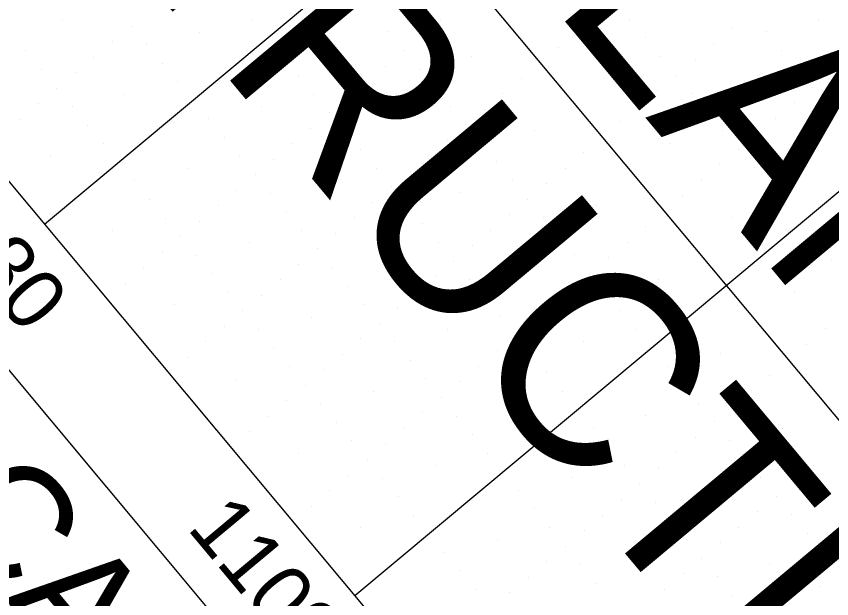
# Model space of a CAD drawing. Extents: x 2042995 to 2043795, y 305365 to 306249.
# Drawn here: x 2043457.7 to 2043491.39, y 305513.46 to 305537.52 of the extents above; entities that cross this region are included whole.
import ezdxf

# ---------------------------------------------------------------- set-up
doc = ezdxf.new("R2010")
doc.units = 0
for name, color, linetype in [('BR_BORDER LINES', 7, 'Continuous'), ('BR_CONCRETE', 7, 'Continuous'), ('BR_GRID DOTS', 7, 'Continuous'), ('BR_GRID LINES', 7, 'Continuous'), ('BR_TEXT', 7, 'Continuous')]:
    doc.layers.add(name, color=color, linetype=linetype)

msp = doc.modelspace()

# ---------------------------------------------------------------- linework, layer by layer
at = {"layer": 'BR_BORDER LINES'}
msp.add_line((2043397.335, 305594.797), (2043493.488, 305479.669), dxfattribs=at)
at = {"layer": 'BR_CONCRETE'}
msp.add_spline([(2043139.109, 306017.548), (2043148.199, 306007.16), (2043160.233, 305993.368), (2043172.245, 305979.557), (2043184.234, 305965.727), (2043196.201, 305951.879), (2043208.145, 305938.012), (2043220.067, 305924.126), (2043231.966, 305910.221), (2043243.843, 305896.297), (2043255.698, 305882.355), (2043267.529, 305868.394), (2043279.339, 305854.414), (2043291.126, 305840.415), (2043302.89, 305826.398), (2043314.632, 305812.361), (2043326.352, 305798.306), (2043338.049, 305784.233), (2043349.724, 305770.14), (2043361.376, 305756.029), (2043373.005, 305741.899), (2043384.613, 305727.75), (2043396.197, 305713.582), (2043407.76, 305699.396), (2043419.299, 305685.191), (2043430.817, 305670.967), (2043442.311, 305656.724), (2043453.784, 305642.463), (2043465.234, 305628.182), (2043476.661, 305613.883), (2043488.066, 305599.566), (2043499.448, 305585.229), (2043510.808, 305570.874), (2043522.146, 305556.5), (2043533.461, 305542.107), (2043544.753, 305527.695), (2043547.219, 305524.543)], degree=3, dxfattribs=at)
at = {"layer": 'BR_GRID DOTS'}
for p, q in [((2043459.624, 305537.376), (2043459.624, 305537.376)), ((2043467.434, 305537.385), (2043467.434, 305537.385)), ((2043475.245, 305537.393), (2043475.245, 305537.393)), ((2043483.055, 305537.402), (2043483.055, 305537.402)), ((2043490.865, 305537.41), (2043490.865, 305537.41)), ((2043462.441, 305537.123), (2043462.441, 305537.123)), ((2043465.258, 305536.87), (2043465.258, 305536.87)), ((2043473.069, 305536.879), (2043473.069, 305536.879)), ((2043480.879, 305536.887), (2043480.879, 305536.887)), ((2043487.28, 305537.022), (2043487.28, 305537.022)), ((2043488.689, 305536.896), (2043488.689, 305536.896)), ((2043461.674, 305536.482), (2043461.674, 305536.482)), ((2043474.477, 305536.752), (2043474.477, 305536.752)), ((2043483.696, 305536.634), (2043483.696, 305536.634)), ((2043463.082, 305536.355), (2043463.082, 305536.355)), ((2043470.892, 305536.364), (2043470.892, 305536.364)), ((2043480.111, 305536.246), (2043480.111, 305536.246)), ((2043486.513, 305536.381), (2043486.513, 305536.381)), ((2043489.33, 305536.128), (2043489.33, 305536.128)), ((2043458.089, 305536.094), (2043458.089, 305536.094)), ((2043460.906, 305535.841), (2043460.906, 305535.841)), ((2043468.716, 305535.849), (2043468.716, 305535.849)), ((2043473.71, 305536.111), (2043473.71, 305536.111)), ((2043476.527, 305535.858), (2043476.527, 305535.858)), ((2043484.337, 305535.867), (2043484.337, 305535.867)), ((2043463.723, 305535.588), (2043463.723, 305535.588)), ((2043472.942, 305535.47), (2043472.942, 305535.47)), ((2043479.344, 305535.605), (2043479.344, 305535.605)), ((2043485.745, 305535.74), (2043485.745, 305535.74)), ((2043458.73, 305535.326), (2043458.73, 305535.326)), ((2043460.139, 305535.2), (2043460.139, 305535.2)), ((2043474.351, 305535.344), (2043474.351, 305535.344)), ((2043482.161, 305535.352), (2043482.161, 305535.352)), ((2043489.971, 305535.361), (2043489.971, 305535.361)), ((2043491.38, 305535.234), (2043491.38, 305535.234)), ((2043464.364, 305534.82), (2043464.364, 305534.82)), ((2043469.357, 305535.082), (2043469.357, 305535.082)), ((2043472.175, 305534.829), (2043472.175, 305534.829)), ((2043478.576, 305534.964), (2043478.576, 305534.964)), ((2043484.978, 305535.099), (2043484.978, 305535.099)), ((2043487.795, 305534.846), (2043487.795, 305534.846)), ((2043459.371, 305534.559), (2043459.371, 305534.559)), ((2043474.992, 305534.576), (2043474.992, 305534.576)), ((2043484.21, 305534.458), (2043484.21, 305534.458)), ((2043490.612, 305534.593), (2043490.612, 305534.593)), ((2043462.188, 305534.306), (2043462.188, 305534.306)), ((2043469.998, 305534.314), (2043469.998, 305534.314)), ((2043471.407, 305534.188), (2043471.407, 305534.188)), ((2043477.809, 305534.323), (2043477.809, 305534.323)), ((2043485.619, 305534.332), (2043485.619, 305534.332)), ((2043458.604, 305533.918), (2043458.604, 305533.918)), ((2043460.012, 305533.791), (2043460.012, 305533.791)), ((2043467.822, 305533.8), (2043467.822, 305533.8)), ((2043475.633, 305533.808), (2043475.633, 305533.808)), ((2043483.443, 305533.817), (2043483.443, 305533.817)), ((2043489.845, 305533.952), (2043489.845, 305533.952)), ((2043491.253, 305533.826), (2043491.253, 305533.826)), ((2043470.639, 305533.547), (2043470.639, 305533.547)), ((2043477.041, 305533.682), (2043477.041, 305533.682)), ((2043486.26, 305533.564), (2043486.26, 305533.564)), ((2043457.836, 305533.277), (2043457.836, 305533.277)), ((2043465.646, 305533.285), (2043465.646, 305533.285)), ((2043473.457, 305533.294), (2043473.457, 305533.294)), ((2043482.675, 305533.176), (2043482.675, 305533.176)), ((2043489.077, 305533.311), (2043489.077, 305533.311)), ((2043460.653, 305533.024), (2043460.653, 305533.024)), ((2043469.872, 305532.906), (2043469.872, 305532.906)), ((2043471.281, 305532.779), (2043471.281, 305532.779)), ((2043476.274, 305533.041), (2043476.274, 305533.041)), ((2043479.091, 305532.788), (2043479.091, 305532.788)), ((2043486.901, 305532.797), (2043486.901, 305532.797)), ((2043466.287, 305532.518), (2043466.287, 305532.518)), ((2043481.908, 305532.535), (2043481.908, 305532.535)), ((2043488.31, 305532.67), (2043488.31, 305532.67)), ((2043461.294, 305532.256), (2043461.294, 305532.256)), ((2043469.104, 305532.265), (2043469.104, 305532.265)), ((2043475.506, 305532.4), (2043475.506, 305532.4)), ((2043476.915, 305532.273), (2043476.915, 305532.273)), ((2043484.725, 305532.282), (2043484.725, 305532.282)), ((2043459.118, 305531.742), (2043459.118, 305531.742)), ((2043466.928, 305531.75), (2043466.928, 305531.75)), ((2043471.922, 305532.012), (2043471.922, 305532.012)), ((2043474.739, 305531.759), (2043474.739, 305531.759)), ((2043481.14, 305531.894), (2043481.14, 305531.894)), ((2043487.542, 305532.029), (2043487.542, 305532.029)), ((2043490.359, 305531.776), (2043490.359, 305531.776)), ((2043468.337, 305531.624), (2043468.337, 305531.624)), ((2043477.556, 305531.506), (2043477.556, 305531.506)), ((2043464.752, 305531.236), (2043464.752, 305531.236)), ((2043472.563, 305531.244), (2043472.563, 305531.244)), ((2043473.971, 305531.118), (2043473.971, 305531.118)), ((2043480.373, 305531.253), (2043480.373, 305531.253)), ((2043486.775, 305531.388), (2043486.775, 305531.388)), ((2043488.183, 305531.261), (2043488.183, 305531.261)), ((2043467.569, 305530.983), (2043467.569, 305530.983)), ((2043470.387, 305530.73), (2043470.387, 305530.73)), ((2043478.197, 305530.738), (2043478.197, 305530.738)), ((2043486.007, 305530.747), (2043486.007, 305530.747)), ((2043462.576, 305530.721), (2043462.576, 305530.721)), ((2043473.204, 305530.477), (2043473.204, 305530.477)), ((2043479.605, 305530.612), (2043479.605, 305530.612)), ((2043488.824, 305530.494), (2043488.824, 305530.494)), ((2043466.802, 305530.342), (2043466.802, 305530.342)), ((2043468.21, 305530.215), (2043468.21, 305530.215)), ((2043476.021, 305530.224), (2043476.021, 305530.224)), ((2043485.239, 305530.106), (2043485.239, 305530.106)), ((2043463.217, 305529.954), (2043463.217, 305529.954)), ((2043472.436, 305529.836), (2043472.436, 305529.836)), ((2043478.838, 305529.971), (2043478.838, 305529.971)), ((2043481.655, 305529.718), (2043481.655, 305529.718)), ((2043489.465, 305529.726), (2043489.465, 305529.726)), ((2043466.034, 305529.701), (2043466.034, 305529.701)), ((2043468.851, 305529.448), (2043468.851, 305529.448)), ((2043473.845, 305529.709), (2043473.845, 305529.709)), ((2043484.472, 305529.465), (2043484.472, 305529.465)), ((2043463.858, 305529.186), (2043463.858, 305529.186)), ((2043465.267, 305529.06), (2043465.267, 305529.06)), ((2043471.669, 305529.195), (2043471.669, 305529.195)), ((2043478.07, 305529.33), (2043478.07, 305529.33)), ((2043479.479, 305529.203), (2043479.479, 305529.203)), ((2043487.289, 305529.212), (2043487.289, 305529.212)), ((2043474.486, 305528.942), (2043474.486, 305528.942)), ((2043483.704, 305528.824), (2043483.704, 305528.824)), ((2043461.682, 305528.672), (2043461.682, 305528.672)), ((2043464.499, 305528.419), (2043464.499, 305528.419)), ((2043469.492, 305528.68), (2043469.492, 305528.68)), ((2043470.901, 305528.554), (2043470.901, 305528.554)), ((2043477.303, 305528.689), (2043477.303, 305528.689)), ((2043480.12, 305528.436), (2043480.12, 305528.436)), ((2043467.316, 305528.166), (2043467.316, 305528.166)), ((2043475.127, 305528.174), (2043475.127, 305528.174)), ((2043476.535, 305528.048), (2043476.535, 305528.048)), ((2043482.937, 305528.183), (2043482.937, 305528.183)), ((2043490.747, 305528.191), (2043490.747, 305528.191)), ((2043463.732, 305527.778), (2043463.732, 305527.778)), ((2043470.134, 305527.913), (2043470.134, 305527.913)), ((2043465.14, 305527.651), (2043465.14, 305527.651)), ((2043472.951, 305527.66), (2043472.951, 305527.66)), ((2043475.768, 305527.407), (2043475.768, 305527.407)), ((2043480.761, 305527.668), (2043480.761, 305527.668)), ((2043482.169, 305527.542), (2043482.169, 305527.542)), ((2043491.388, 305527.424), (2043491.388, 305527.424)), ((2043462.964, 305527.137), (2043462.964, 305527.137)), ((2043469.366, 305527.272), (2043469.366, 305527.272)), ((2043470.775, 305527.145), (2043470.775, 305527.145)), ((2043478.585, 305527.154), (2043478.585, 305527.154)), ((2043465.781, 305526.884), (2043465.781, 305526.884)), ((2043475, 305526.766), (2043475, 305526.766)), ((2043481.402, 305526.901), (2043481.402, 305526.901)), ((2043462.197, 305526.496), (2043462.197, 305526.496)), ((2043468.598, 305526.631), (2043468.598, 305526.631)), ((2043471.416, 305526.378), (2043471.416, 305526.378)), ((2043476.409, 305526.639), (2043476.409, 305526.639)), ((2043484.219, 305526.648), (2043484.219, 305526.648)), ((2043466.422, 305526.116), (2043466.422, 305526.116)), ((2043474.233, 305526.125), (2043474.233, 305526.125)), ((2043480.634, 305526.26), (2043480.634, 305526.26)), ((2043482.043, 305526.133), (2043482.043, 305526.133)), ((2043489.853, 305526.142), (2043489.853, 305526.142)), ((2043461.429, 305525.855), (2043461.429, 305525.855)), ((2043467.831, 305525.99), (2043467.831, 305525.99)), ((2043477.05, 305525.872), (2043477.05, 305525.872)), ((2043464.246, 305525.602), (2043464.246, 305525.602)), ((2043467.063, 305525.349), (2043467.063, 305525.349)), ((2043472.057, 305525.61), (2043472.057, 305525.61)), ((2043473.465, 305525.484), (2043473.465, 305525.484)), ((2043479.867, 305525.619), (2043479.867, 305525.619)), ((2043482.684, 305525.366), (2043482.684, 305525.366)), ((2043469.881, 305525.096), (2043469.881, 305525.096)), ((2043477.691, 305525.104), (2043477.691, 305525.104)), ((2043466.296, 305524.708), (2043466.296, 305524.708)), ((2043472.698, 305524.843), (2043472.698, 305524.843)), ((2043479.099, 305524.978), (2043479.099, 305524.978)), ((2043467.704, 305524.581), (2043467.704, 305524.581)), ((2043475.515, 305524.59), (2043475.515, 305524.59)), ((2043478.332, 305524.337), (2043478.332, 305524.337)), ((2043483.325, 305524.598), (2043483.325, 305524.598)), ((2043491.135, 305524.607), (2043491.135, 305524.607)), ((2043465.528, 305524.067), (2043465.528, 305524.067)), ((2043471.93, 305524.202), (2043471.93, 305524.202)), ((2043473.339, 305524.075), (2043473.339, 305524.075)), ((2043481.149, 305524.084), (2043481.149, 305524.084)), ((2043468.345, 305523.814), (2043468.345, 305523.814)), ((2043477.564, 305523.696), (2043477.564, 305523.696)), ((2043490.368, 305523.966), (2043490.368, 305523.966)), ((2043464.761, 305523.426), (2043464.761, 305523.426)), ((2043471.163, 305523.561), (2043471.163, 305523.561)), ((2043478.973, 305523.569), (2043478.973, 305523.569)), ((2043486.783, 305523.578), (2043486.783, 305523.578)), ((2043489.6, 305523.325), (2043489.6, 305523.325)), ((2043468.987, 305523.046), (2043468.987, 305523.046)), ((2043473.98, 305523.308), (2043473.98, 305523.308)), ((2043476.797, 305523.055), (2043476.797, 305523.055)), ((2043484.607, 305523.063), (2043484.607, 305523.063)), ((2043463.993, 305522.785), (2043463.993, 305522.785)), ((2043470.395, 305522.92), (2043470.395, 305522.92)), ((2043479.614, 305522.802), (2043479.614, 305522.802)), ((2043488.833, 305522.684), (2043488.833, 305522.684)), ((2043466.81, 305522.532), (2043466.81, 305522.532)), ((2043474.621, 305522.54), (2043474.621, 305522.54)), ((2043476.029, 305522.414), (2043476.029, 305522.414)), ((2043469.628, 305522.279), (2043469.628, 305522.279)), ((2043472.445, 305522.026), (2043472.445, 305522.026)), ((2043480.255, 305522.034), (2043480.255, 305522.034)), ((2043485.248, 305522.296), (2043485.248, 305522.296)), ((2043488.065, 305522.043), (2043488.065, 305522.043)), ((2043468.86, 305521.638), (2043468.86, 305521.638)), ((2043475.262, 305521.773), (2043475.262, 305521.773)), ((2043470.269, 305521.511), (2043470.269, 305521.511)), ((2043478.079, 305521.52), (2043478.079, 305521.52)), ((2043485.889, 305521.528), (2043485.889, 305521.528)), ((2043487.298, 305521.402), (2043487.298, 305521.402)), ((2043468.093, 305520.997), (2043468.093, 305520.997)), ((2043474.494, 305521.132), (2043474.494, 305521.132)), ((2043475.903, 305521.005), (2043475.903, 305521.005)), ((2043483.713, 305521.014), (2043483.713, 305521.014)), ((2043470.91, 305520.744), (2043470.91, 305520.744)), ((2043486.53, 305520.761), (2043486.53, 305520.761)), ((2043467.325, 305520.355), (2043467.325, 305520.355)), ((2043473.727, 305520.491), (2043473.727, 305520.491)), ((2043481.537, 305520.499), (2043481.537, 305520.499)), ((2043489.347, 305520.508), (2043489.347, 305520.508)), ((2043471.551, 305519.976), (2043471.551, 305519.976)), ((2043476.544, 305520.238), (2043476.544, 305520.238)), ((2043485.763, 305520.12), (2043485.763, 305520.12)), ((2043487.171, 305519.993), (2043487.171, 305519.993)), ((2043466.557, 305519.714), (2043466.557, 305519.714)), ((2043472.959, 305519.85), (2043472.959, 305519.85)), ((2043482.178, 305519.732), (2043482.178, 305519.732)), ((2043469.375, 305519.461), (2043469.375, 305519.461)), ((2043477.185, 305519.47), (2043477.185, 305519.47)), ((2043484.995, 305519.479), (2043484.995, 305519.479)), ((2043472.192, 305519.208), (2043472.192, 305519.208)), ((2043475.009, 305518.955), (2043475.009, 305518.955)), ((2043482.819, 305518.964), (2043482.819, 305518.964)), ((2043487.812, 305519.226), (2043487.812, 305519.226)), ((2043490.629, 305518.973), (2043490.629, 305518.973)), ((2043484.228, 305518.838), (2043484.228, 305518.838)), ((2043471.424, 305518.567), (2043471.424, 305518.567)), ((2043472.833, 305518.441), (2043472.833, 305518.441)), ((2043480.643, 305518.45), (2043480.643, 305518.45)), ((2043488.453, 305518.458), (2043488.453, 305518.458)), ((2043489.862, 305518.332), (2043489.862, 305518.332)), ((2043470.657, 305517.926), (2043470.657, 305517.926)), ((2043478.467, 305517.935), (2043478.467, 305517.935)), ((2043483.46, 305518.197), (2043483.46, 305518.197)), ((2043486.277, 305517.944), (2043486.277, 305517.944)), ((2043473.474, 305517.673), (2043473.474, 305517.673)), ((2043489.094, 305517.691), (2043489.094, 305517.691)), ((2043469.889, 305517.285), (2043469.889, 305517.285)), ((2043482.692, 305517.556), (2043482.692, 305517.556)), ((2043484.101, 305517.429), (2043484.101, 305517.429)), ((2043479.108, 305517.167), (2043479.108, 305517.167)), ((2043481.925, 305516.914), (2043481.925, 305516.914)), ((2043488.327, 305517.05), (2043488.327, 305517.05)), ((2043489.735, 305516.923), (2043489.735, 305516.923)), ((2043469.122, 305516.644), (2043469.122, 305516.644)), ((2043474.115, 305516.906), (2043474.115, 305516.906)), ((2043484.742, 305516.661), (2043484.742, 305516.661)), ((2043471.939, 305516.391), (2043471.939, 305516.391)), ((2043479.749, 305516.4), (2043479.749, 305516.4)), ((2043481.157, 305516.273), (2043481.157, 305516.273)), ((2043487.559, 305516.409), (2043487.559, 305516.409)), ((2043490.376, 305516.156), (2043490.376, 305516.156)), ((2043477.573, 305515.885), (2043477.573, 305515.885)), ((2043480.39, 305515.632), (2043480.39, 305515.632)), ((2043485.383, 305515.894), (2043485.383, 305515.894)), ((2043486.792, 305515.767), (2043486.792, 305515.767)), ((2043475.397, 305515.371), (2043475.397, 305515.371)), ((2043483.207, 305515.379), (2043483.207, 305515.379)), ((2043491.017, 305515.388), (2043491.017, 305515.388)), ((2043479.622, 305514.991), (2043479.622, 305514.991)), ((2043486.024, 305515.126), (2043486.024, 305515.126)), ((2043476.038, 305514.603), (2043476.038, 305514.603)), ((2043481.031, 305514.865), (2043481.031, 305514.865)), ((2043488.841, 305514.873), (2043488.841, 305514.873)), ((2043478.855, 305514.35), (2043478.855, 305514.35)), ((2043485.257, 305514.485), (2043485.257, 305514.485)), ((2043486.665, 305514.359), (2043486.665, 305514.359)), ((2043481.672, 305514.097), (2043481.672, 305514.097)), ((2043490.891, 305513.979), (2043490.891, 305513.979)), ((2043476.679, 305513.836), (2043476.679, 305513.836)), ((2043478.087, 305513.709), (2043478.087, 305513.709)), ((2043484.489, 305513.844), (2043484.489, 305513.844)), ((2043487.306, 305513.591), (2043487.306, 305513.591))]:
    msp.add_line(p, q, dxfattribs=at)
at = {"layer": 'BR_GRID LINES'}
for p, q in [((2043179.344, 305894.804), (2043523.36, 305482.903)), ((2043163.993, 305881.983), (2043508.01, 305470.082)), ((2043566.318, 305618.668), (2043458.865, 305528.925)), ((2043579.138, 305603.318), (2043471.686, 305513.574))]:
    msp.add_line(p, q, dxfattribs=at)

# ---------------------------------------------------------------- texts
at = {"layer": 'BR_TEXT'}
for s, height, rotation, p in [('NOT FOR CONSTRUCTION', 8.12508, 309.8684, (2043408.31, 305604.579)), ('CONCEPTUAL PLANS', 8.12508, 309.8684, (2043425.621, 305602.864)), ('DEPARTMENT  OF  TRANSPORTATION', 4.71703, 309.8684, (2043416.171, 305551.427)), ('BRIDGE PLAN & PROFILE', 6.75, 309.8683, (2043409.612, 305540.955)), ('SOUTH CAROLINA', 4.71703, 309.8684, (2043439.003, 305535.249)), ('REPLACE BRIDGE OVER', 6.75, 309.8683, (2043405.752, 305532.122)), ('+80', 2.5, 309.8684, (2043454.435, 305528.672)), ('1109+00', 2.5, 309.8684, (2043464.712, 305516.367))]:
    msp.add_text(s, height=height, rotation=rotation, dxfattribs=at).set_placement(p)

doc.saveas('drawing.dxf')
